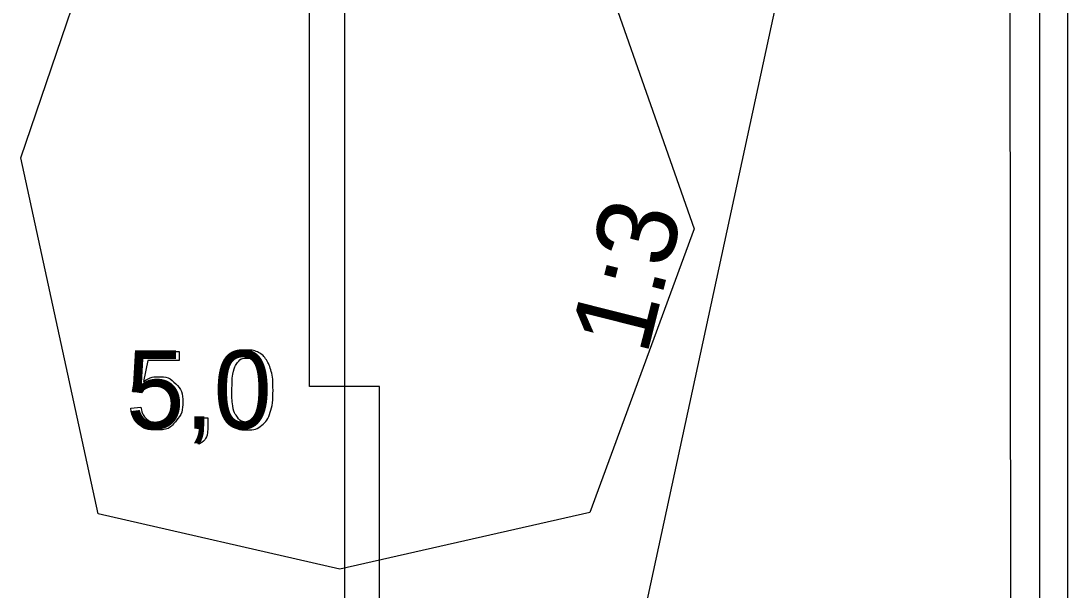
# Model space of a CAD drawing. Extents: x 700746 to 706058, y 6570320 to 6580460.
# Drawn here: x 704322.7 to 704397.7, y 6576352.4 to 6576393.1 of the extents above; entities that cross this region are included whole.
import ezdxf

# ---------------------------------------------------------------- set-up
doc = ezdxf.new("R2010")
doc.units = 0
for name, color, linetype in [('GEOLPUNKT', 7, 'Continuous'), ('illumineerimisjooned', 7, 'Continuous'), ('PIIR', 7, 'Continuous'), ('Plokid', 7, 'Continuous'), ('Täide', 7, 'Continuous'), ('vahekiht', 7, 'Continuous')]:
    doc.layers.add(name, color=color, linetype=linetype)

msp = doc.modelspace()

# ---------------------------------------------------------------- linework, layer by layer
at = {"layer": 'GEOLPUNKT'}
for points in [[(704345.89, 6576416.962), (704345.89, 6576277.962)], [(704331.366, 6576366.516), (704330.722, 6576366.601), (704331.264, 6576369.478), (704334.047, 6576369.478), (704334.047, 6576368.82), (704331.813, 6576368.82), (704331.512, 6576367.317)], [(704330.598, 6576365.419), (704331.319, 6576365.478)], [(704335.319, 6576363.95), (704335.319, 6576364.731), (704336.1, 6576364.731), (704336.1, 6576363.95)], [(704335.707, 6576363.95), (704335.319, 6576363.95)], [(704335.464, 6576362.841), (704335.272, 6576363.135)]]:
    msp.add_lwpolyline(points, dxfattribs=at)
for points in [[(704343.39, 6576399.462), (704345.89, 6576399.462), (704345.89, 6576366.962), (704343.39, 6576366.962)], [(704348.39, 6576366.962), (704345.89, 6576366.962), (704345.89, 6576349.462), (704348.39, 6576349.462)]]:
    msp.add_lwpolyline(points, close=True, dxfattribs=at)
for points in [[(704337.12, 6576366.712), (704337.12, 6576367.705), (704337.324, 6576368.311), (704337.528, 6576368.917), (704337.931, 6576369.244), (704338.334, 6576369.572), (704338.945, 6576369.572), (704339.395, 6576369.572), (704339.736, 6576369.39), (704340.077, 6576369.209), (704340.297, 6576368.867), (704340.517, 6576368.526), (704340.643, 6576368.035), (704340.769, 6576367.544), (704340.769, 6576366.712), (704340.769, 6576365.727), (704340.567, 6576365.121), (704340.365, 6576364.515), (704339.962, 6576364.186), (704339.559, 6576363.856), (704338.945, 6576363.856), (704338.135, 6576363.856), (704337.674, 6576364.435), (704337.12, 6576365.135), (704337.12, 6576366.712)], [(704337.829, 6576366.712), (704337.829, 6576365.331), (704338.15, 6576364.875), (704338.472, 6576364.42), (704338.945, 6576364.42), (704339.417, 6576364.42), (704339.739, 6576364.877), (704340.061, 6576365.334), (704340.061, 6576366.712), (704340.061, 6576368.095), (704339.739, 6576368.549), (704339.418, 6576369.004), (704338.937, 6576369.004), (704338.465, 6576369.004), (704338.182, 6576368.603), (704337.829, 6576368.091), (704337.829, 6576366.712)], [(704331.512, 6576367.317), (704332.016, 6576367.668), (704332.57, 6576367.668), (704333.303, 6576367.668), (704333.807, 6576367.159), (704334.311, 6576366.651), (704334.311, 6576365.852), (704334.311, 6576365.091), (704333.868, 6576364.537), (704333.33, 6576363.856), (704332.397, 6576363.856), (704331.633, 6576363.856), (704331.15, 6576364.284), (704330.667, 6576364.712), (704330.598, 6576365.419)], [(704331.319, 6576365.478), (704331.4, 6576364.951), (704331.691, 6576364.685), (704331.982, 6576364.42), (704332.397, 6576364.42), (704332.897, 6576364.42), (704333.239, 6576364.795), (704333.582, 6576365.17), (704333.582, 6576365.791), (704333.582, 6576366.38), (704333.253, 6576366.721), (704332.924, 6576367.062), (704332.386, 6576367.062), (704332.052, 6576367.062), (704331.785, 6576366.91), (704331.519, 6576366.758), (704331.366, 6576366.516)], [(704335.272, 6576363.135), (704335.49, 6576363.231), (704335.593, 6576363.416), (704335.696, 6576363.602), (704335.707, 6576363.95)], [(704336.1, 6576363.95), (704336.1, 6576363.518), (704335.948, 6576363.252), (704335.795, 6576362.986), (704335.464, 6576362.841)]]:
    msp.add_open_spline(points, degree=3, dxfattribs=at)
at = {"layer": 'illumineerimisjooned'}
msp.add_line((704395.629, 6576279.372), (704395.629, 6576607.348), dxfattribs=at)
at = {"layer": 'PIIR'}
msp.add_line((704397.629, 6576271.372), (704397.629, 6576637.423), dxfattribs=at)
at = {"layer": 'Plokid'}
msp.add_line((704393.629, 6576279.372), (704393.229, 6576608.92), dxfattribs=at)
at = {"layer": 'Täide'}
msp.add_lwpolyline([(704345.549, 6576408.061), (704361.995, 6576403.618), (704370.898, 6576378.259), (704363.439, 6576357.945), (704345.549, 6576353.894), (704328.268, 6576357.855), (704322.741, 6576383.34), (704329.667, 6576403.74), (704345.549, 6576408.061)], close=True, dxfattribs=at)
at = {"layer": 'vahekiht'}
msp.add_lwpolyline([(704397.708, 6576604.745), (704380.836, 6576413.331), (704348.434, 6576263.372)], dxfattribs=at)

# ---------------------------------------------------------------- texts
at = {"layer": 'GEOLPUNKT'}
msp.add_text('1:3', height=5.7, rotation=75.86041, dxfattribs=at).set_placement((704367.498, 6576369.104))
msp.add_text('5,0', height=5.6, dxfattribs=at).set_placement((704330.274, 6576363.95))

doc.saveas('drawing.dxf')
